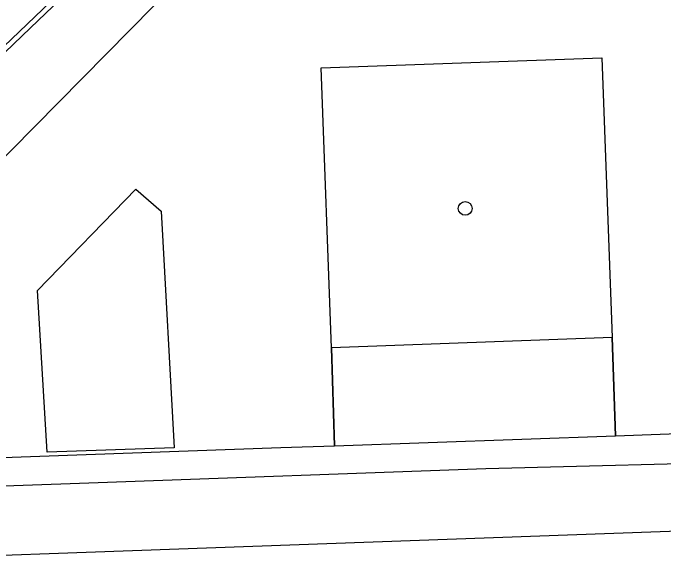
# Model space of a CAD drawing. Extents: x 161084 to 161928, y 385355 to 386522.
# Drawn here: x 161250.64 to 161297.1, y 386380.74 to 386420.3 of the extents above; entities that cross this region are included whole.
import ezdxf

# ---------------------------------------------------------------- set-up
doc = ezdxf.new("R2010")
doc.units = 0
for name, color, linetype in [('IMGEO_Boom', 7, 'Continuous'), ('IMGEO_Lijnafwatering', 7, 'Continuous'), ('IMGEO_Pand', 7, 'Continuous'), ('IMGEO_Pand_overbouw', 7, 'Continuous'), ('IMGEO_Rijbaan_lokaal_open', 7, 'Continuous'), ('IMGEO_Voetpad_open', 7, 'Continuous')]:
    doc.layers.add(name, color=color, linetype=linetype)

msp = doc.modelspace()

# ---------------------------------------------------------------- linework, layer by layer
at = {"layer": 'IMGEO_Boom'}
msp.add_circle((161282.914, 386406.343), 0.489, dxfattribs=at)
at = {"layer": 'IMGEO_Lijnafwatering'}
for points in [[(161251.638, 386419.508), (161264.991, 386432.309)], [(161251.891, 386419.235), (161265.247, 386432.039)], [(161238.284, 386406.707), (161251.638, 386419.508)], [(161238.536, 386406.431), (161251.891, 386419.235)]]:
    msp.add_lwpolyline(points, dxfattribs=at)
at = {"layer": 'IMGEO_Pand'}
for points in [[(161228.045, 386387.758), (161231.878, 386391.607), (161292.841, 386453.448)], [(161273.361, 386396.389), (161272.637, 386416.382), (161292.658, 386417.105), (161293.403, 386397.121)], [(161262.14, 386389.244), (161253.071, 386388.938), (161252.395, 386400.472), (161259.405, 386407.728), (161261.223, 386406.155), (161262.14, 386389.244)], [(161293.403, 386397.121), (161293.641, 386390.105), (161326.176, 386391.304)], [(161228.045, 386387.758), (161269.763, 386389.265), (161273.593, 386389.386), (161273.361, 386396.389)]]:
    msp.add_lwpolyline(points, dxfattribs=at)
at = {"layer": 'IMGEO_Pand_overbouw'}
msp.add_lwpolyline([(161293.403, 386397.121), (161273.361, 386396.389), (161273.593, 386389.386), (161293.641, 386390.105)], close=True, dxfattribs=at)
at = {"layer": 'IMGEO_Rijbaan_lokaal_open'}
msp.add_lwpolyline([(161325.23, 386384.278), (161227.435, 386380.736)], dxfattribs=at)
at = {"layer": 'IMGEO_Voetpad_open'}
for points in [[(161293.403, 386397.121), (161273.361, 386396.389)], [(161227.435, 386380.736), (161227.266, 386385.714), (161256.719, 386386.778), (161284.377, 386387.778), (161325.084, 386388.81), (161325.23, 386384.278)]]:
    msp.add_lwpolyline(points, dxfattribs=at)

doc.saveas('drawing.dxf')
